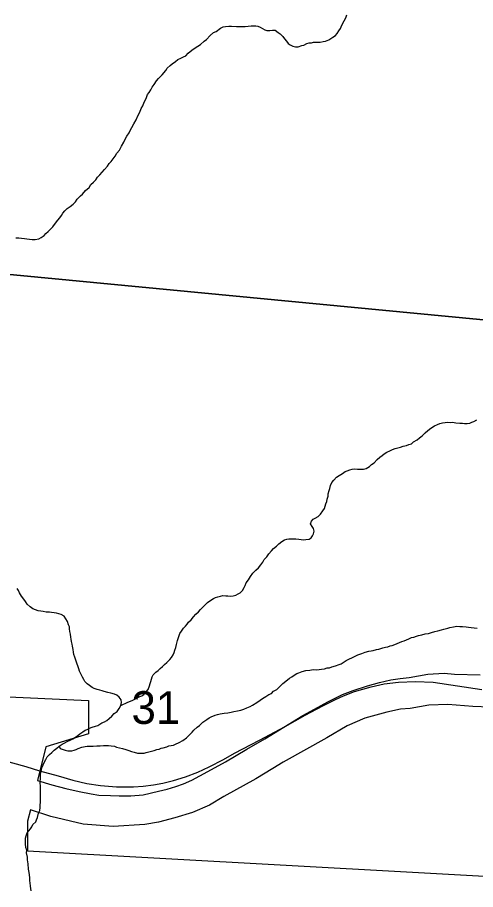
# Model space of a CAD drawing. Extents: x 0 to 1064, y 0 to 440.
# Drawn here: x 252.5 to 261.88, y 260.63 to 278.49 of the extents above; entities that cross this region are included whole.
import ezdxf

# ---------------------------------------------------------------- set-up
doc = ezdxf.new("R2010")
doc.units = 0
for name, color, linetype in [('GM_X_City_Street', 7, 'Continuous'), ('GM_X_Corporation', 7, 'Continuous'), ('GM_X_Minor_River', 7, 'Continuous'), ('GM_X_Section', 7, 'Continuous'), ('GM_X_Section_Text', 7, 'Continuous')]:
    doc.layers.add(name, color=color, linetype=linetype)

msp = doc.modelspace()

# ---------------------------------------------------------------- linework, layer by layer
at = {"layer": 'GM_X_City_Street'}
msp.add_lwpolyline([(251.723, 263.41), (252.67, 263.153), (252.948, 263.066), (253.33, 262.958), (253.632, 262.871), (253.919, 262.801), (254.197, 262.762), (254.527, 262.734), (254.877, 262.736), (255.075, 262.75), (255.289, 262.776), (255.478, 262.813), (255.697, 262.863), (255.944, 262.939), (256.197, 263.038), (256.424, 263.144), (256.718, 263.298), (256.947, 263.423), (257.459, 263.692), (257.982, 263.974), (258.393, 264.2), (258.753, 264.394), (259.016, 264.526), (259.181, 264.598), (259.401, 264.689), (259.744, 264.785), (260.011, 264.841), (260.302, 264.876), (260.65, 264.893), (261.017, 264.88), (262.014, 264.73)], dxfattribs=at)
at = {"layer": 'GM_X_Corporation'}
for points in [[(246.668, 264.837), (253.955, 264.502), (253.955, 263.82), (253.083, 263.552), (252.912, 262.863), (253.206, 262.776), (253.492, 262.7), (253.766, 262.639), (254.009, 262.595), (254.167, 262.566), (254.402, 262.555), (254.58, 262.548), (254.819, 262.552), (255.073, 262.573), (255.39, 262.649), (255.567, 262.686), (255.744, 262.743), (255.899, 262.794), (256.072, 262.87), (256.396, 263.047), (256.759, 263.25), (257.199, 263.51), (257.569, 263.72), (257.955, 263.958), (258.348, 264.193), (258.722, 264.403), (258.857, 264.479), (259.158, 264.624), (259.378, 264.707), (259.671, 264.804), (259.914, 264.873), (260.145, 264.924), (260.338, 264.953), (260.523, 264.971), (260.908, 265.042), (261.237, 265.06), (261.453, 265.045), (261.978, 265.031)], [(262.178, 264.366), (261.824, 264.38), (261.314, 264.423), (260.929, 264.409), (260.542, 264.336), (260.346, 264.329), (260.064, 264.264), (259.613, 264.144), (259.25, 263.985), (258.834, 263.739), (257.943, 263.24), (257.727, 263.11), (257.383, 262.9), (256.724, 262.539), (256.434, 262.362), (256.087, 262.213), (255.725, 262.098), (255.389, 262.011), (255.108, 261.964), (254.46, 261.921), (253.846, 261.971), (253.183, 262.13), (252.763, 262.263), (252.706, 262.032), (252.706, 261.426), (263.305, 260.835)]]:
    msp.add_lwpolyline(points, dxfattribs=at)
at = {"layer": 'GM_X_Minor_River'}
for points in [[(256.073, 277.822), (256.117, 277.851), (256.191, 277.904), (256.247, 277.932), (256.323, 278.003), (256.372, 278.038), (256.448, 278.12), (256.517, 278.179), (256.567, 278.202), (256.66, 278.272), (256.716, 278.294), (256.759, 278.305), (256.826, 278.309), (256.881, 278.307), (256.984, 278.304), (257.027, 278.303), (257.075, 278.301), (257.118, 278.3), (257.161, 278.305), (257.222, 278.309), (257.283, 278.319), (257.325, 278.318), (257.38, 278.316), (257.423, 278.309), (257.471, 278.289), (257.519, 278.263), (257.566, 278.232), (257.609, 278.224), (257.669, 278.222), (257.724, 278.227), (257.779, 278.225), (257.839, 278.181), (257.88, 278.155), (257.933, 278.099), (257.968, 278.049), (258.009, 278.005), (258.044, 277.956), (258.086, 277.93), (258.14, 277.898), (258.194, 277.884), (258.249, 277.889), (258.323, 277.911), (258.366, 277.921), (258.428, 277.956), (258.477, 277.967), (258.52, 277.971), (258.563, 277.982), (258.605, 277.981), (258.654, 277.985), (258.703, 277.984), (258.758, 277.994), (258.807, 278.005), (258.875, 278.033), (258.962, 278.085), (259.012, 278.12), (259.05, 278.161), (259.082, 278.215), (259.114, 278.263), (259.146, 278.328), (259.192, 278.418), (259.225, 278.484), (259.245, 278.544)], [(252.469, 273.975), (252.524, 273.974), (252.579, 273.972), (252.645, 273.964), (252.694, 273.956), (252.748, 273.948), (252.803, 273.941), (252.864, 273.945), (252.937, 273.955), (252.987, 273.984), (253.043, 274.024), (253.081, 274.066), (253.131, 274.107), (253.175, 274.154), (253.226, 274.201), (253.277, 274.278), (253.328, 274.337), (253.366, 274.385), (253.398, 274.432), (253.43, 274.48), (253.468, 274.527), (253.518, 274.574), (253.58, 274.615), (253.643, 274.668), (253.687, 274.715), (253.725, 274.768), (253.788, 274.833), (253.832, 274.868), (253.89, 274.945), (253.965, 275.004), (254.003, 275.069), (254.06, 275.116), (254.104, 275.163), (254.142, 275.217), (254.186, 275.264), (254.237, 275.323), (254.281, 275.376), (254.345, 275.447), (254.377, 275.495), (254.421, 275.536), (254.459, 275.596), (254.503, 275.649), (254.536, 275.709), (254.586, 275.768), (254.632, 275.851), (254.677, 275.935), (254.704, 275.995), (254.742, 276.06), (254.787, 276.126), (254.813, 276.186), (254.845, 276.233), (254.885, 276.311), (254.93, 276.395), (254.963, 276.472), (255.008, 276.55), (255.035, 276.622), (255.067, 276.682), (255.094, 276.754), (255.133, 276.831), (255.166, 276.909), (255.198, 276.951), (255.23, 277.005), (255.256, 277.058), (255.301, 277.118), (255.346, 277.189), (255.39, 277.242), (255.46, 277.313), (255.536, 277.402), (255.568, 277.449), (255.624, 277.502), (255.668, 277.537), (255.737, 277.59), (255.786, 277.625), (255.848, 277.653), (255.898, 277.682), (255.947, 277.705), (255.998, 277.758), (256.073, 277.822)], [(258.662, 268.271), (258.707, 268.318), (258.751, 268.384), (258.79, 268.437), (258.803, 268.485), (258.817, 268.527), (258.837, 268.581), (258.845, 268.624), (258.865, 268.69), (258.866, 268.732), (258.887, 268.804), (258.895, 268.847), (258.909, 268.907), (258.941, 268.967), (258.979, 269.014), (259.036, 269.073), (259.092, 269.108), (259.154, 269.154), (259.21, 269.189), (259.253, 269.206), (259.309, 269.229), (259.358, 269.239), (259.413, 269.244), (259.462, 269.242), (259.547, 269.239), (259.589, 269.238), (259.645, 269.255), (259.713, 269.295), (259.751, 269.336), (259.807, 269.371), (259.87, 269.436), (259.92, 269.483), (259.97, 269.518), (260.014, 269.553), (260.064, 269.588), (260.126, 269.616), (260.181, 269.639), (260.237, 269.661), (260.292, 269.678), (260.347, 269.688), (260.397, 269.711), (260.47, 269.727), (260.519, 269.744), (260.569, 269.76), (260.613, 269.802), (260.687, 269.842), (260.737, 269.883), (260.787, 269.924), (260.85, 269.982), (260.906, 270.029), (260.969, 270.082), (261.044, 270.128), (261.105, 270.157), (261.149, 270.174), (261.204, 270.19), (261.259, 270.194), (261.308, 270.199), (261.363, 270.197), (261.411, 270.202), (261.478, 270.188), (261.563, 270.179), (261.612, 270.184), (261.654, 270.176), (261.709, 270.174), (261.764, 270.179), (261.807, 270.202), (261.85, 270.219), (261.912, 270.247)], [(254.62, 264.401), (254.762, 264.469), (254.817, 264.492), (254.861, 264.509), (254.904, 264.532), (254.948, 264.561), (255.003, 264.583), (255.046, 264.6), (255.09, 264.629), (255.128, 264.677), (255.178, 264.73), (255.205, 264.802), (255.219, 264.85), (255.233, 264.892), (255.246, 264.94), (255.26, 264.988), (255.28, 265.03), (255.336, 265.083), (255.38, 265.118), (255.424, 265.159), (255.468, 265.2), (255.512, 265.242), (255.562, 265.283), (255.619, 265.341), (255.657, 265.383), (255.689, 265.436), (255.709, 265.484), (255.722, 265.533), (255.743, 265.587), (255.757, 265.647), (255.778, 265.731), (255.791, 265.773), (255.805, 265.815), (255.825, 265.875), (255.857, 265.923), (255.902, 265.982), (255.94, 266.024), (255.978, 266.065), (256.003, 266.107), (256.054, 266.154), (256.104, 266.219), (256.155, 266.272), (256.205, 266.319), (256.249, 266.366), (256.287, 266.408), (256.331, 266.449), (256.394, 266.508), (256.463, 266.56), (256.513, 266.595), (256.556, 266.612), (256.605, 266.629), (256.66, 266.639), (256.703, 266.65), (256.764, 266.648), (256.807, 266.647), (256.861, 266.639), (256.916, 266.643), (256.971, 266.66), (257.021, 266.689), (257.064, 266.711), (257.108, 266.753), (257.141, 266.818), (257.161, 266.86), (257.187, 266.914), (257.231, 266.973), (257.27, 267.039), (257.321, 267.11), (257.384, 267.169), (257.434, 267.222), (257.485, 267.281), (257.523, 267.335), (257.556, 267.388), (257.606, 267.442), (257.651, 267.507), (257.702, 267.566), (257.746, 267.613), (257.802, 267.666), (257.852, 267.713), (257.915, 267.76), (257.971, 267.795), (258.014, 267.805), (258.057, 267.816), (258.112, 267.815), (258.154, 267.813), (258.203, 267.812), (258.263, 267.804), (258.312, 267.802), (258.354, 267.795), (258.409, 267.799), (258.471, 267.809), (258.514, 267.832), (258.546, 267.874), (258.565, 267.916), (258.579, 267.97), (258.563, 268.025), (258.534, 268.069), (258.505, 268.118), (258.525, 268.172), (258.557, 268.214), (258.6, 268.237), (258.662, 268.271)], [(253.079, 263.295), (253.111, 263.348), (253.156, 263.396), (253.2, 263.437), (253.25, 263.484), (253.306, 263.525), (253.356, 263.566), (253.418, 263.606), (253.468, 263.635), (253.518, 263.664), (253.579, 263.692), (253.635, 263.721), (253.691, 263.75), (253.735, 263.785), (253.778, 263.82), (253.835, 263.86), (253.884, 263.895), (253.928, 263.912), (253.977, 263.935), (254.027, 263.958), (254.1, 263.98), (254.143, 263.991), (254.187, 264.02), (254.23, 264.043), (254.28, 264.065), (254.329, 264.094), (254.379, 264.135), (254.43, 264.182), (254.48, 264.235), (254.542, 264.276), (254.581, 264.341), (254.62, 264.401), (254.628, 264.461), (254.623, 264.516), (254.583, 264.572), (254.535, 264.61), (254.487, 264.63), (254.409, 264.65), (254.348, 264.67), (254.276, 264.685), (254.234, 264.698), (254.185, 264.712), (254.131, 264.726), (254.071, 264.746), (254.029, 264.771), (253.975, 264.809), (253.928, 264.847), (253.881, 264.891), (253.858, 264.934), (253.829, 264.978), (253.794, 265.046), (253.772, 265.107), (253.755, 265.15), (253.745, 265.193), (253.716, 265.267), (253.694, 265.328), (253.672, 265.39), (253.655, 265.445), (253.645, 265.494), (253.641, 265.548), (253.624, 265.616), (253.62, 265.658), (253.609, 265.713), (253.599, 265.756), (253.594, 265.799), (253.584, 265.86), (253.573, 265.915), (253.563, 265.97), (253.564, 266.012), (253.548, 266.055), (253.526, 266.123), (253.491, 266.178), (253.456, 266.228), (253.396, 266.266), (253.348, 266.28), (253.3, 266.294), (253.251, 266.301), (253.197, 266.303), (253.154, 266.31), (253.087, 266.312), (253.027, 266.326), (252.978, 266.334), (252.924, 266.342), (252.87, 266.361), (252.816, 266.381), (252.762, 266.419), (252.697, 266.476), (252.662, 266.532), (252.633, 266.575), (252.58, 266.638), (252.54, 266.706), (252.517, 266.755), (252.494, 266.798)], [(259.346, 265.378), (259.427, 265.418), (259.47, 265.435), (259.55, 265.463), (259.624, 265.491), (259.698, 265.513), (259.741, 265.518), (259.784, 265.528), (259.857, 265.544), (259.9, 265.555), (259.986, 265.583), (260.036, 265.594), (260.085, 265.604), (260.134, 265.621), (260.177, 265.632), (260.226, 265.648), (260.276, 265.671), (260.325, 265.694), (260.374, 265.711), (260.417, 265.727), (260.516, 265.767), (260.572, 265.79), (260.615, 265.8), (260.67, 265.823), (260.713, 265.834), (260.781, 265.85), (260.848, 265.866), (260.916, 265.876), (260.983, 265.898), (261.051, 265.914), (261.112, 265.931), (261.186, 265.953), (261.235, 265.963), (261.315, 265.985), (261.358, 265.996), (261.432, 266.012), (261.499, 266.022), (261.56, 266.02), (261.614, 266.018), (261.693, 266.01), (261.736, 266.002), (261.79, 266.001), (261.851, 265.993), (261.918, 265.985)], [(253.356, 263.566), (253.373, 263.517), (253.415, 263.509), (253.475, 263.483), (253.53, 263.475), (253.572, 263.474), (253.615, 263.473), (253.658, 263.483), (253.701, 263.5), (253.744, 263.517), (253.818, 263.545), (253.886, 263.561), (253.928, 263.566), (253.989, 263.57), (254.05, 263.568), (254.123, 263.572), (254.191, 263.576), (254.264, 263.58), (254.313, 263.585), (254.367, 263.583), (254.422, 263.575), (254.489, 263.567), (254.531, 263.547), (254.651, 263.519), (254.718, 263.499), (254.778, 263.479), (254.832, 263.459), (254.893, 263.445), (254.959, 263.425), (255.014, 263.423), (255.093, 263.427), (255.136, 263.438), (255.216, 263.46), (255.302, 263.481), (255.351, 263.498), (255.4, 263.508), (255.443, 263.525), (255.486, 263.536), (255.56, 263.552), (255.603, 263.575), (255.695, 263.59), (255.738, 263.607), (255.812, 263.641), (255.887, 263.682), (255.962, 263.74), (256, 263.781), (256.075, 263.858), (256.113, 263.899), (256.182, 263.958), (256.226, 263.993), (256.295, 264.058), (256.376, 264.116), (256.426, 264.145), (256.469, 264.168), (256.549, 264.202), (256.599, 264.218), (256.648, 264.229), (256.733, 264.244), (256.807, 264.254), (256.874, 264.264), (256.929, 264.275), (257.003, 264.291), (257.076, 264.307), (257.138, 264.323), (257.2, 264.351), (257.268, 264.38), (257.317, 264.409), (257.404, 264.461), (257.473, 264.507), (257.517, 264.542), (257.585, 264.582), (257.647, 264.623), (257.703, 264.646), (257.741, 264.693), (257.809, 264.727), (257.866, 264.786), (257.935, 264.851), (257.997, 264.898), (258.072, 264.962), (258.116, 264.991), (258.166, 265.02), (258.221, 265.055), (258.265, 265.071), (258.332, 265.094), (258.406, 265.116), (258.486, 265.125), (258.553, 265.135), (258.62, 265.133), (258.681, 265.138), (258.724, 265.142), (258.791, 265.152), (258.84, 265.169), (258.889, 265.174), (258.938, 265.19), (259.012, 265.212), (259.086, 265.24), (259.129, 265.257), (259.173, 265.28), (259.235, 265.321), (259.303, 265.355), (259.346, 265.378)], [(252.778, 260.608), (252.768, 260.7), (252.758, 260.767), (252.754, 260.809), (252.75, 260.876), (252.741, 260.98), (252.725, 261.053), (252.716, 261.157), (252.707, 261.242), (252.703, 261.297), (252.687, 261.382), (252.689, 261.437), (252.673, 261.492), (252.663, 261.565), (252.665, 261.62), (252.667, 261.686), (252.675, 261.735), (252.701, 261.795), (252.733, 261.836), (252.765, 261.878), (252.796, 261.919), (252.816, 261.961), (252.873, 262.02), (252.892, 262.062), (252.912, 262.11), (252.933, 262.194), (252.954, 262.254), (252.961, 262.309), (252.963, 262.363), (252.971, 262.424), (252.974, 262.503), (252.97, 262.57), (252.972, 262.618), (252.97, 262.752), (252.966, 262.819), (252.97, 262.928), (252.972, 262.995), (252.993, 263.085), (253.001, 263.127), (253.027, 263.187), (253.047, 263.235), (253.079, 263.295)]]:
    msp.add_lwpolyline(points, dxfattribs=at)
at = {"layer": 'GM_X_Section'}
for points in [[(265.757, 288.473), (264.038, 272.108), (247.278, 273.713), (248.821, 289.79)], [(264.038, 272.108), (262.096, 252.537), (261.545, 252.577), (246.002, 254.147), (245.391, 254.213), (247.278, 273.713)]]:
    msp.add_lwpolyline(points, close=True, dxfattribs=at)

# ---------------------------------------------------------------- texts
at = {"layer": 'GM_X_Section_Text'}
msp.add_text('31', height=0.6697, rotation=0, dxfattribs=at).set_placement((254.836, 264.024))

doc.saveas('drawing.dxf')
